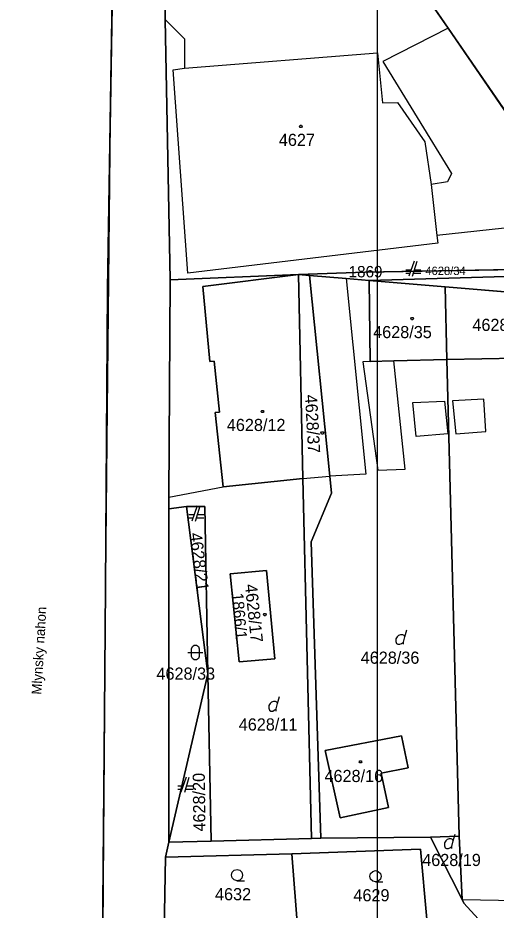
# Model space of a CAD drawing. Extents: x -263587 to -261993, y -1238795 to -1236748.
# Drawn here: x -262742.4 to -262679.3, y -1237487.3 to -1237369.7 of the extents above; entities that cross this region are included whole.
import ezdxf

# ---------------------------------------------------------------- set-up
doc = ezdxf.new("R2010")
doc.units = 0
for name, color, linetype in [('Vrstva 1', 7, 'Continuous'), ('Vrstva 2', 7, 'Continuous'), ('Vrstva 3', 7, 'Continuous'), ('Vrstva 51', 7, 'Continuous')]:
    doc.layers.add(name, color=color, linetype=linetype)

msp = doc.modelspace()

# ---------------------------------------------------------------- linework, layer by layer
at = {"layer": 'Vrstva 1'}
for p, q in [((-262730.55, -1237405.48), (-262729.71, -1237352.16)), ((-262729.71, -1237352.16), (-262730.55, -1237405.48)), ((-262722.98, -1237369.93), (-262722.85, -1237362.08)), ((-262722.85, -1237362.08), (-262722.98, -1237369.93)), ((-262690.37, -1237364.22), (-262685.64, -1237371.1)), ((-262685.64, -1237371.1), (-262690.37, -1237364.22)), ((-262722.31, -1237404.27), (-262722.98, -1237369.93)), ((-262722.98, -1237369.93), (-262722.31, -1237404.27)), ((-262722.98, -1237369.93), (-262720.4, -1237372.5)), ((-262685.64, -1237371.1), (-262694.25, -1237375.49)), ((-262685.64, -1237371.1), (-262674.03, -1237388)), ((-262674.03, -1237388), (-262685.64, -1237371.1)), ((-262720.4, -1237372.5), (-262720.42, -1237376.38)), ((-262720.42, -1237376.38), (-262694.95, -1237374.33)), ((-262694.95, -1237374.33), (-262694.29, -1237380.94)), ((-262694.25, -1237375.49), (-262685.21, -1237390.25)), ((-262721.93, -1237376.57), (-262720.42, -1237376.38)), ((-262719.96, -1237403.38), (-262721.93, -1237376.57)), ((-262694.29, -1237380.94), (-262692.34, -1237380.9)), ((-262692.34, -1237380.9), (-262688.71, -1237386.08)), ((-262688.71, -1237386.08), (-262687.88, -1237391.68)), ((-262685.21, -1237390.25), (-262685.75, -1237391.35)), ((-262685.75, -1237391.35), (-262687.88, -1237391.68)), ((-262687.88, -1237391.68), (-262687.14, -1237398.42)), ((-262675.88, -1237397.18), (-262687.14, -1237398.42)), ((-262687.14, -1237398.42), (-262687.01, -1237399.42)), ((-262687.01, -1237399.42), (-262719.96, -1237403.38)), ((-262667.59, -1237402.72), (-262696.58, -1237403.26)), ((-262696.58, -1237403.26), (-262667.59, -1237402.72)), ((-262690.13, -1237401.79), (-262690.83, -1237403.79)), ((-262690.33, -1237403.79), (-262689.73, -1237401.79)), ((-262705.4, -1237403.55), (-262722.31, -1237404.27)), ((-262722.31, -1237404.27), (-262705.4, -1237403.55)), ((-262705.4, -1237403.55), (-262718.01, -1237405.12)), ((-262718.01, -1237405.12), (-262705.4, -1237403.55)), ((-262696.58, -1237403.26), (-262705.4, -1237403.55)), ((-262705.4, -1237403.55), (-262696.58, -1237403.26)), ((-262703.92, -1237403.68), (-262705.4, -1237403.55)), ((-262705.4, -1237403.55), (-262703.92, -1237403.68)), ((-262704.8, -1237430.43), (-262705.4, -1237403.55)), ((-262705.4, -1237403.55), (-262704.8, -1237430.43)), ((-262701.25, -1237430.15), (-262703.92, -1237403.68)), ((-262703.92, -1237403.68), (-262699.11, -1237404.09)), ((-262699.11, -1237404.09), (-262703.92, -1237403.68)), ((-262703.92, -1237403.68), (-262701.25, -1237430.15)), ((-262668.14, -1237403.53), (-262696.06, -1237404.35)), ((-262696.06, -1237404.35), (-262668.14, -1237403.53)), ((-262690.55, -1237402.99), (-262691.23, -1237402.99)), ((-262691.23, -1237403.39), (-262690.69, -1237403.39)), ((-262690.21, -1237403.39), (-262689.23, -1237403.39)), ((-262689.23, -1237402.99), (-262690.09, -1237402.99)), ((-262722.31, -1237404.27), (-262722.47, -1237432.92)), ((-262722.47, -1237432.92), (-262722.31, -1237404.27)), ((-262718.01, -1237405.12), (-262717.08, -1237415.01)), ((-262717.08, -1237415.01), (-262718.01, -1237405.12)), ((-262699.11, -1237404.09), (-262696.06, -1237404.35)), ((-262696.06, -1237404.35), (-262699.11, -1237404.09)), ((-262699.11, -1237404.09), (-262696.51, -1237429.87)), ((-262696.06, -1237404.35), (-262695.91, -1237415.02)), ((-262686.06, -1237405.17), (-262696.06, -1237404.35)), ((-262695.91, -1237415.02), (-262696.06, -1237404.35)), ((-262696.06, -1237404.35), (-262686.06, -1237405.17)), ((-262730.82, -1237444.8), (-262730.55, -1237405.48)), ((-262730.55, -1237405.48), (-262730.82, -1237444.8)), ((-262668.07, -1237406.66), (-262686.06, -1237405.17)), ((-262686.06, -1237405.17), (-262668.07, -1237406.66)), ((-262685.81, -1237414.76), (-262686.06, -1237405.17)), ((-262686.06, -1237405.17), (-262685.81, -1237414.76)), ((-262685.81, -1237414.76), (-262667.68, -1237414.38)), ((-262667.68, -1237414.38), (-262685.81, -1237414.76)), ((-262717.08, -1237415.01), (-262716.5, -1237414.96)), ((-262716.5, -1237414.96), (-262717.08, -1237415.01)), ((-262716.5, -1237414.96), (-262715.78, -1237421.68)), ((-262715.78, -1237421.68), (-262716.5, -1237414.96)), ((-262695.91, -1237415.02), (-262696.9, -1237415.06)), ((-262696.9, -1237415.06), (-262694.94, -1237429.34)), ((-262695.91, -1237415.02), (-262692.81, -1237414.94)), ((-262692.81, -1237414.94), (-262695.91, -1237415.02)), ((-262692.81, -1237414.94), (-262685.81, -1237414.76)), ((-262685.81, -1237414.76), (-262692.81, -1237414.94)), ((-262691.33, -1237429.19), (-262692.81, -1237414.94)), ((-262685.81, -1237414.76), (-262684.21, -1237477.58)), ((-262684.21, -1237477.58), (-262685.81, -1237414.76)), ((-262690.29, -1237420.41), (-262686.11, -1237420.23)), ((-262689.86, -1237424.89), (-262690.29, -1237420.41)), ((-262686.11, -1237420.23), (-262685.69, -1237424.55)), ((-262680.95, -1237420), (-262685.09, -1237420.19)), ((-262685.09, -1237420.19), (-262684.65, -1237424.56)), ((-262680.67, -1237424.26), (-262680.95, -1237420)), ((-262715.78, -1237421.68), (-262716.36, -1237421.76)), ((-262716.36, -1237421.76), (-262715.78, -1237421.68)), ((-262716.36, -1237421.76), (-262715.3, -1237431.54)), ((-262715.3, -1237431.54), (-262716.36, -1237421.76)), ((-262685.69, -1237424.55), (-262689.86, -1237424.89)), ((-262684.65, -1237424.56), (-262680.67, -1237424.26)), ((-262694.94, -1237429.34), (-262691.33, -1237429.19)), ((-262715.3, -1237431.54), (-262704.8, -1237430.43)), ((-262704.8, -1237430.43), (-262715.3, -1237431.54)), ((-262704.8, -1237430.43), (-262701.25, -1237430.15)), ((-262703.67, -1237477.89), (-262704.8, -1237430.43)), ((-262704.8, -1237430.43), (-262703.67, -1237477.89)), ((-262696.51, -1237429.87), (-262701.25, -1237430.15)), ((-262701.02, -1237432.35), (-262701.25, -1237430.15)), ((-262701.25, -1237430.15), (-262701.02, -1237432.35)), ((-262722.47, -1237432.92), (-262715.3, -1237431.54)), ((-262722.47, -1237432.92), (-262722.47, -1237434.43)), ((-262722.47, -1237434.43), (-262722.47, -1237432.92)), ((-262703.7, -1237438.8), (-262701.02, -1237432.35)), ((-262701.02, -1237432.35), (-262703.7, -1237438.8)), ((-262722.47, -1237434.43), (-262722.48, -1237478.38)), ((-262722.48, -1237478.38), (-262722.47, -1237434.43)), ((-262722.47, -1237434.43), (-262720.14, -1237434.15)), ((-262720.14, -1237434.15), (-262722.47, -1237434.43)), ((-262720.14, -1237434.15), (-262717.72, -1237434.11)), ((-262717.72, -1237434.11), (-262720.14, -1237434.15)), ((-262720.14, -1237434.15), (-262717.32, -1237456.2)), ((-262717.32, -1237456.2), (-262720.14, -1237434.15)), ((-262718.76, -1237434.04), (-262719.46, -1237436.04)), ((-262718.96, -1237436.04), (-262718.36, -1237434.04)), ((-262717.72, -1237434.11), (-262717.32, -1237456.2)), ((-262717.32, -1237456.2), (-262717.72, -1237434.11)), ((-262719.18, -1237435.24), (-262719.86, -1237435.24)), ((-262719.86, -1237435.64), (-262719.32, -1237435.64)), ((-262718.84, -1237435.64), (-262717.86, -1237435.64)), ((-262717.86, -1237435.24), (-262718.72, -1237435.24)), ((-262702.43, -1237477.85), (-262703.7, -1237438.8)), ((-262703.7, -1237438.8), (-262702.43, -1237477.85)), ((-262709.61, -1237442.57), (-262714.39, -1237443.02)), ((-262714.39, -1237443.02), (-262709.61, -1237442.57)), ((-262708.49, -1237454.19), (-262709.61, -1237442.57)), ((-262709.61, -1237442.57), (-262708.49, -1237454.19)), ((-262714.39, -1237443.02), (-262713.2, -1237454.6)), ((-262713.2, -1237454.6), (-262714.39, -1237443.02)), ((-262731.08, -1237477.74), (-262730.82, -1237444.8)), ((-262730.82, -1237444.8), (-262731.08, -1237477.74)), ((-262691.37, -1237451.29), (-262691.1, -1237450.39)), ((-262713.2, -1237454.6), (-262708.49, -1237454.19)), ((-262708.49, -1237454.19), (-262713.2, -1237454.6)), ((-262717.32, -1237456.2), (-262722.48, -1237478.38)), ((-262722.48, -1237478.38), (-262717.32, -1237456.2)), ((-262717.32, -1237456.2), (-262716.92, -1237478.23)), ((-262716.92, -1237478.23), (-262717.32, -1237456.2)), ((-262708.14, -1237460.09), (-262707.87, -1237459.19)), ((-262691.8, -1237464.34), (-262701.87, -1237466.28)), ((-262701.87, -1237466.28), (-262691.8, -1237464.34)), ((-262690.91, -1237468.59), (-262691.8, -1237464.34)), ((-262691.8, -1237464.34), (-262690.91, -1237468.59)), ((-262701.87, -1237466.28), (-262699.87, -1237475.17)), ((-262699.87, -1237475.17), (-262701.87, -1237466.28)), ((-262694.46, -1237469.28), (-262690.91, -1237468.59)), ((-262690.91, -1237468.59), (-262694.46, -1237469.28)), ((-262720.18, -1237469.78), (-262720.88, -1237471.78)), ((-262720.38, -1237471.78), (-262719.78, -1237469.78)), ((-262693.53, -1237473.8), (-262694.46, -1237469.28)), ((-262694.46, -1237469.28), (-262693.53, -1237473.8)), ((-262720.6, -1237470.98), (-262721.28, -1237470.98)), ((-262719.28, -1237470.98), (-262720.14, -1237470.98)), ((-262721.28, -1237471.38), (-262720.74, -1237471.38)), ((-262720.26, -1237471.38), (-262719.28, -1237471.38)), ((-262699.87, -1237475.17), (-262693.53, -1237473.8)), ((-262693.53, -1237473.8), (-262699.87, -1237475.17)), ((-262731.39, -1237511.76), (-262731.08, -1237477.74)), ((-262731.08, -1237477.74), (-262731.39, -1237511.76)), ((-262716.92, -1237478.23), (-262703.67, -1237477.89)), ((-262703.67, -1237477.89), (-262716.92, -1237478.23)), ((-262703.67, -1237477.89), (-262702.43, -1237477.85)), ((-262702.43, -1237477.85), (-262703.67, -1237477.89)), ((-262702.43, -1237477.85), (-262687.99, -1237477.71)), ((-262687.99, -1237477.71), (-262702.43, -1237477.85)), ((-262687.99, -1237477.71), (-262684.21, -1237477.58)), ((-262684.21, -1237477.58), (-262687.99, -1237477.71)), ((-262687.99, -1237477.71), (-262683.82, -1237485.94)), ((-262683.82, -1237485.94), (-262687.99, -1237477.71)), ((-262684.98, -1237478.2), (-262684.71, -1237477.3)), ((-262684.21, -1237477.58), (-262683.82, -1237485.94)), ((-262683.82, -1237485.94), (-262684.21, -1237477.58)), ((-262722.91, -1237480.33), (-262722.48, -1237478.38)), ((-262722.48, -1237478.38), (-262722.91, -1237480.33)), ((-262722.48, -1237478.38), (-262716.92, -1237478.23)), ((-262716.92, -1237478.23), (-262722.48, -1237478.38)), ((-262723.11, -1237490.47), (-262722.91, -1237480.33)), ((-262722.91, -1237480.33), (-262723.11, -1237490.47)), ((-262706.28, -1237479.89), (-262722.91, -1237480.33)), ((-262722.91, -1237480.33), (-262706.28, -1237479.89)), ((-262706.28, -1237479.89), (-262689.31, -1237479.28)), ((-262689.31, -1237479.28), (-262706.28, -1237479.89)), ((-262705.33, -1237491.59), (-262706.28, -1237479.89)), ((-262706.28, -1237479.89), (-262705.33, -1237491.59)), ((-262689.31, -1237479.28), (-262688.48, -1237488.5)), ((-262688.48, -1237488.5), (-262689.31, -1237479.28)), ((-262683.82, -1237485.94), (-262683.59, -1237486.39)), ((-262683.59, -1237486.39), (-262683.82, -1237485.94)), ((-262683.82, -1237485.94), (-262647.59, -1237486.5)), ((-262683.59, -1237486.39), (-262676.61, -1237494)), ((-262676.61, -1237494), (-262683.59, -1237486.39))]:
    msp.add_line(p, q, dxfattribs=at)
for points in [[(-262704.97, -1237383.89), (-262704.88, -1237384.04), (-262704.97, -1237384.19), (-262705.15, -1237384.19), (-262705.24, -1237384.04), (-262705.15, -1237383.89)], [(-262690.31, -1237409.22), (-262690.22, -1237409.37), (-262690.31, -1237409.52), (-262690.49, -1237409.52), (-262690.58, -1237409.37), (-262690.49, -1237409.22)], [(-262710.06, -1237421.46), (-262709.97, -1237421.61), (-262710.06, -1237421.76), (-262710.24, -1237421.76), (-262710.33, -1237421.61), (-262710.24, -1237421.46)], [(-262702.15, -1237424.28), (-262702.06, -1237424.43), (-262702.15, -1237424.58), (-262702.33, -1237424.58), (-262702.42, -1237424.43), (-262702.33, -1237424.28)], [(-262709.75, -1237448.23), (-262709.66, -1237448.38), (-262709.75, -1237448.53), (-262709.93, -1237448.53), (-262710.02, -1237448.38), (-262709.93, -1237448.23)], [(-262719.48, -1237452.88), (-262719.38, -1237452.59), (-262719.13, -1237452.41), (-262718.82, -1237452.41), (-262718.57, -1237452.59), (-262718.47, -1237452.88), (-262718.47, -1237453.88), (-262718.57, -1237454.17), (-262718.82, -1237454.35), (-262719.13, -1237454.35), (-262719.38, -1237454.17), (-262719.48, -1237453.88)], [(-262697.11, -1237467.63), (-262697.02, -1237467.78), (-262697.11, -1237467.93), (-262697.29, -1237467.93), (-262697.38, -1237467.78), (-262697.29, -1237467.63)]]:
    msp.add_lwpolyline(points, close=True, dxfattribs=at)
for points in [[(-262691.55, -1237452.28), (-262691.55, -1237452.01), (-262691.37, -1237451.29), (-262691.46, -1237451.11), (-262691.64, -1237451.02), (-262691.91, -1237451.02), (-262692.18, -1237451.11), (-262692.36, -1237451.29), (-262692.54, -1237451.56), (-262692.54, -1237451.92), (-262692.45, -1237452.19), (-262692.27, -1237452.28), (-262692, -1237452.28), (-262691.82, -1237452.19), (-262691.55, -1237452.01)], [(-262719.98, -1237453.38), (-262718.71, -1237453.38), (-262717.98, -1237453.38)], [(-262708.32, -1237461.08), (-262708.32, -1237460.81), (-262708.14, -1237460.09), (-262708.23, -1237459.91), (-262708.41, -1237459.82), (-262708.68, -1237459.82), (-262708.95, -1237459.91), (-262709.13, -1237460.09), (-262709.31, -1237460.36), (-262709.31, -1237460.72), (-262709.22, -1237460.99), (-262709.04, -1237461.08), (-262708.77, -1237461.08), (-262708.59, -1237460.99), (-262708.32, -1237460.81)], [(-262685.16, -1237479.19), (-262685.16, -1237478.92), (-262684.98, -1237478.2), (-262685.07, -1237478.02), (-262685.25, -1237477.93), (-262685.52, -1237477.93), (-262685.79, -1237478.02), (-262685.97, -1237478.2), (-262686.15, -1237478.47), (-262686.15, -1237478.83), (-262686.06, -1237479.1), (-262685.88, -1237479.19), (-262685.61, -1237479.19), (-262685.43, -1237479.1), (-262685.16, -1237478.92)], [(-262713.48, -1237483.45), (-262713.86, -1237483.35), (-262714.13, -1237483.08), (-262714.23, -1237482.71), (-262714.13, -1237482.34), (-262713.86, -1237482.07), (-262713.49, -1237481.97), (-262713.12, -1237482.07), (-262712.85, -1237482.34), (-262712.75, -1237482.72), (-262712.85, -1237483.1), (-262713.12, -1237483.37), (-262713.5, -1237483.47), (-262712.5, -1237483.47)], [(-262695.22, -1237483.59), (-262695.6, -1237483.49), (-262695.87, -1237483.22), (-262695.97, -1237482.85), (-262695.87, -1237482.48), (-262695.6, -1237482.21), (-262695.23, -1237482.11), (-262694.86, -1237482.21), (-262694.59, -1237482.48), (-262694.49, -1237482.86), (-262694.59, -1237483.24), (-262694.86, -1237483.51), (-262695.24, -1237483.61), (-262694.24, -1237483.61)]]:
    msp.add_lwpolyline(points, dxfattribs=at)
at = {"layer": 'Vrstva 2'}
msp.add_lwpolyline([(-262753.33, -1237625.635), (-262745.26, -1237606.9), (-262735.28, -1237583.83), (-262733.58, -1237576.98), (-262732.74, -1237565.04), (-262732.21, -1237544.17), (-262731.39, -1237511.76), (-262730.95, -1237461.27), (-262730.63, -1237425.62), (-262730.13, -1237378.82), (-262729.58, -1237341.73), (-262728.955, -1237306.535), (-262728.75, -1237298.15)], dxfattribs=at)
at = {"layer": 'Vrstva 3'}
for points in [[(-262744.25, -1237230.5), (-262727.51, -1237252.7), (-262720.535, -1237260.115), (-262719.819, -1237263.32), (-262725.18, -1237264.54), (-262731.17, -1237266.01), (-262730.23, -1237271.65), (-262726.66, -1237279.47), (-262728.52, -1237280.61), (-262728.56, -1237282.52), (-262728.73, -1237295.74), (-262728.75, -1237298.15), (-262729.16, -1237314.92), (-262729.45, -1237331.3), (-262729.71, -1237352.16), (-262730.55, -1237405.48), (-262730.82, -1237444.8), (-262731.08, -1237477.74), (-262731.39, -1237511.76), (-262732.21, -1237544.17), (-262732.74, -1237565.04), (-262733.58, -1237576.98), (-262735.28, -1237583.83), (-262745.26, -1237606.9)], [(-262690.64, -1237345.7), (-262667.54, -1237384.91), (-262660.8, -1237398.06), (-262641.01, -1237426.72), (-262626.71, -1237442.78), (-262600.19, -1237473.05), (-262596.79, -1237477.25), (-262589.9, -1237488.51), (-262587.23, -1237495.71), (-262586.436, -1237497.983), (-262590.45, -1237493.93), (-262604.57, -1237478.84), (-262593.05, -1237493.89), (-262637.35, -1237443.77), (-262664.8, -1237406.92), (-262667.59, -1237402.72), (-262673.98, -1237391.35), (-262674.03, -1237388), (-262685.64, -1237371.1), (-262690.37, -1237364.22)], [(-262690.37, -1237364.22), (-262685.64, -1237371.1), (-262674.03, -1237388)], [(-262667.59, -1237402.72), (-262696.58, -1237403.26), (-262705.4, -1237403.55), (-262722.31, -1237404.27), (-262722.47, -1237432.92), (-262722.47, -1237434.43), (-262722.48, -1237478.38), (-262716.92, -1237478.23), (-262703.67, -1237477.89), (-262704.8, -1237430.43), (-262705.4, -1237403.55), (-262703.92, -1237403.68), (-262699.11, -1237404.09), (-262696.06, -1237404.35), (-262686.06, -1237405.17), (-262668.07, -1237406.66)]]:
    msp.add_lwpolyline(points, dxfattribs=at)
for points in [[(-262667.59, -1237402.72), (-262664.8, -1237406.92), (-262668.07, -1237406.66), (-262686.06, -1237405.17), (-262696.06, -1237404.35), (-262699.11, -1237404.09), (-262703.92, -1237403.68), (-262705.4, -1237403.55), (-262696.58, -1237403.26)], [(-262722.31, -1237404.27), (-262705.4, -1237403.55), (-262704.8, -1237430.43), (-262703.67, -1237477.89), (-262716.92, -1237478.23), (-262722.48, -1237478.38), (-262722.47, -1237434.43), (-262722.47, -1237432.92)]]:
    msp.add_lwpolyline(points, close=True, dxfattribs=at)
at = {"layer": 'Vrstva 51'}
msp.add_lwpolyline([(-262992.03, -1237088.09), (-262695.03, -1237088.09), (-262695.03, -1238768.09), (-262992.03, -1238768.09)], close=True, dxfattribs=at)

# ---------------------------------------------------------------- texts
at = {"layer": 'Vrstva 1'}
for s, height, p in [('4627', 1.6, (-262707.972, -1237386.61)), ('4628/34', 1.1, (-262688.652, -1237403.62)), ('4628/13', 1.6, (-262682.452, -1237410.99)), ('4628/35', 1.6, (-262695.535, -1237411.94)), ('4628/12', 1.6, (-262714.832, -1237424.18)), ('4628/36', 1.6, (-262697.179, -1237454.85)), ('4628/33', 1.6, (-262724.115, -1237456.95)), ('4628/11', 1.6, (-262713.263, -1237463.65)), ('4628/16', 1.6, (-262701.956, -1237470.44)), ('4628/19', 1.6, (-262689.068, -1237481.51)), ('4632', 1.6, (-262716.392, -1237486.02)), ('4629', 1.6, (-262698.138, -1237486.16))]:
    msp.add_text(s, height=height, dxfattribs=at).set_placement(p)
for s, height, rotation, p in [('4628/37', 1.6, 273.12898, (-262704.534, -1237419.429)), ('4628/21', 1.6, 277.25428, (-262719.739, -1237437.683)), ('4628/17', 1.6, 276.05107, (-262712.457, -1237444.432)), ('Mlynsky nahon', 1.3, 86.68851, (-262739.294, -1237458.947)), ('4628/20', 1.6, 90.69922, (-262717.65, -1237476.955))]:
    msp.add_text(s, height=height, rotation=rotation, dxfattribs=at).set_placement(p)
at = {"layer": 'Vrstva 3'}
msp.add_text('1869', height=1.5, dxfattribs=at).set_placement((-262698.772, -1237403.932))
msp.add_text('1866/1', height=1.5, rotation=274.84786, dxfattribs=at).set_placement((-262714.161, -1237445.573))

doc.saveas('drawing.dxf')
